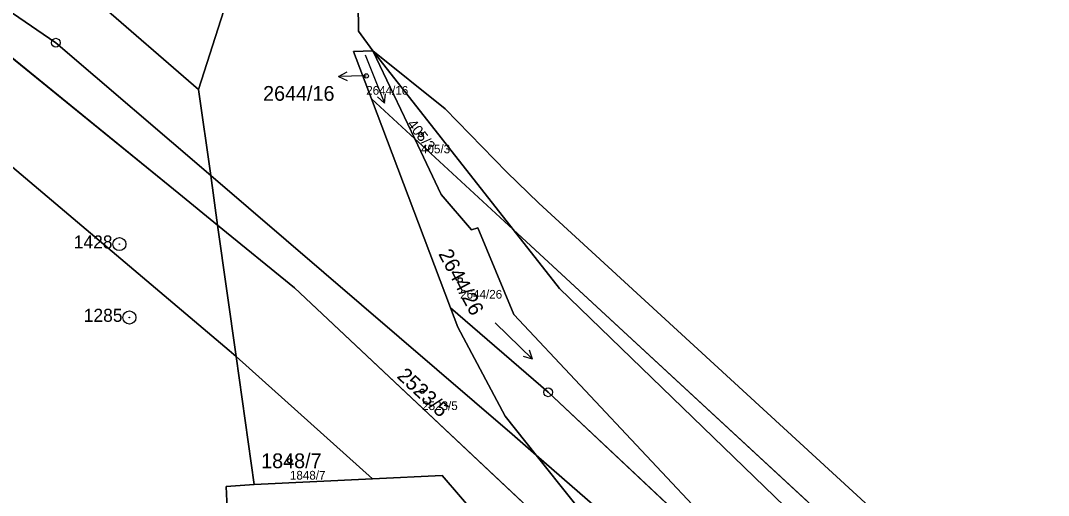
# Model space of a CAD drawing. Extents: x -751550 to -746116, y -1055108 to -1050700.
# Drawn here: x -749843.5 to -749725.2, y -1052595.4 to -1052540.7 of the extents above; entities that cross this region are included whole.
import ezdxf

# ---------------------------------------------------------------- set-up
doc = ezdxf.new("R2010")
doc.units = 0
for name, color, linetype in [('Definiční body', 7, 'Continuous'), ('Hranice parcel', 7, 'Continuous'), ('Parcelní čísla', 7, 'Continuous'), ('Polygon parcely', 7, 'Continuous'), ('Pop  PČ popisy', 7, 'Continuous'), ('Značky bodu BP', 7, 'Continuous'), ('Značky kultur', 7, 'Continuous')]:
    doc.layers.add(name, color=color, linetype=linetype)

msp = doc.modelspace()

# ---------------------------------------------------------------- linework, layer by layer
at = {"layer": 'Definiční body'}
for centre in [(-749803.74, -1052547.1), (-749797.43, -1052553.84), (-749792.93, -1052570.56), (-749797.3, -1052583.38), (-749812.52, -1052591.38)]:
    msp.add_circle(centre, 0.25, dxfattribs=at)
at = {"layer": 'Hranice parcel'}
for p, q in [((-749825.29, -1052560.64), (-749885.11, -1052512.02)), ((-749885.11, -1052512.02), (-749839.47, -1052543.27)), ((-749823.03, -1052548.66), (-749834.82, -1052538.45)), ((-749839.47, -1052543.27), (-749821.64, -1052558.56)), ((-749786.82, -1052564.77), (-749802.98, -1052544.2)), ((-749802.98, -1052544.2), (-749798.14, -1052554.32)), ((-749802.98, -1052544.2), (-749794.65, -1052550.87)), ((-749823.03, -1052548.66), (-749821.64, -1052558.56)), ((-749794.03, -1052573.78), (-749803.14, -1052549.74)), ((-749803.14, -1052549.74), (-749798.14, -1052554.32)), ((-749820.84, -1052564.26), (-749821.64, -1052558.56)), ((-749820.84, -1052564.26), (-749825.29, -1052560.64)), ((-749818.71, -1052579.39), (-749820.84, -1052564.26)), ((-749820.84, -1052564.26), (-749811.98, -1052571.46)), ((-749786.82, -1052564.77), (-749734.31, -1052613.28)), ((-749811.98, -1052571.46), (-749766.02, -1052614.66)), ((-749782.81, -1052583.5), (-749794.03, -1052573.78)), ((-749818.71, -1052579.39), (-749819.51, -1052578.68)), ((-749818.71, -1052579.39), (-749816.65, -1052594.1)), ((-749803.03, -1052593.45), (-749818.71, -1052579.39)), ((-749765.92, -1052599.34), (-749782.81, -1052583.5)), ((-749763.5, -1052608.7), (-749784.19, -1052590.72)), ((-749803.03, -1052593.45), (-749816.65, -1052594.1))]:
    msp.add_line(p, q, dxfattribs=at)
for points in [[(-749819.51, -1052578.68), (-749891.36, -1052517.91), (-749914.45, -1052495.99), (-749927.25, -1052478.66), (-749936.69, -1052455.63), (-749942.79, -1052434.12), (-749951.49, -1052400.94), (-749967.53, -1052340.29)], [(-749802.98, -1052544.2), (-749804.64, -1052541.94), (-749804.97, -1052512.66)], [(-749821.34, -1052533.07), (-749820.12, -1052539.55), (-749823.03, -1052548.66)], [(-749803.14, -1052549.74), (-749805.2, -1052544.27), (-749802.98, -1052544.2)], [(-749794.65, -1052550.87), (-749787.55, -1052558.17), (-749783.87, -1052561.75), (-749731.77, -1052609.56), (-749715.28, -1052624.44), (-749697.94, -1052638.08), (-749641.36, -1052671.87)], [(-749798.14, -1052554.32), (-749797.79, -1052554.64), (-749786.82, -1052564.77)], [(-749798.14, -1052554.32), (-749795.11, -1052560.75), (-749791.63, -1052564.81), (-749790.9, -1052564.59), (-749786.76, -1052574.54), (-749756.23, -1052607.07)], [(-749821.64, -1052558.56), (-749786.94, -1052588.33), (-749784.19, -1052590.72)], [(-749599.46, -1052701.39), (-749661.41, -1052669.32), (-749714.58, -1052631.88), (-749748.47, -1052603.52), (-749781.48, -1052571.57), (-749786.82, -1052564.77)], [(-749784.19, -1052590.72), (-749787.76, -1052586.24), (-749793.2, -1052575.99), (-749794.03, -1052573.78)], [(-749784.19, -1052590.72), (-749771.88, -1052606.16), (-749764.38, -1052614.52), (-749758.33, -1052620.73)], [(-749790.77, -1052597.97), (-749795.01, -1052593.06), (-749803.03, -1052593.45)], [(-749816.65, -1052594.1), (-749819.85, -1052594.35), (-749819.63, -1052599.38)]]:
    msp.add_lwpolyline(points, dxfattribs=at)
at = {"layer": 'Polygon parcely'}
for points in [[(-749932.18, -1052437.96), (-749942.13, -1052398.49), (-749953.5, -1052369.17), (-749967.53, -1052340.29), (-749951.49, -1052400.94), (-749942.79, -1052434.12), (-749936.69, -1052455.63), (-749927.25, -1052478.66), (-749914.45, -1052495.99), (-749891.36, -1052517.91), (-749819.51, -1052578.68), (-749818.71, -1052579.39), (-749820.84, -1052564.26), (-749825.29, -1052560.64), (-749885.11, -1052512.02), (-749903.29, -1052493.32), (-749914.93, -1052494.18), (-749916.38, -1052476.69), (-749924.59, -1052461.87)], [(-749830.98, -1052524.19), (-749852.4, -1052506.64), (-749862.38, -1052507.42), (-749863.18, -1052497.81), (-749871.73, -1052490.8), (-749891.13, -1052492.35), (-749877.32, -1052508.23), (-749834.82, -1052538.45), (-749823.03, -1052548.66), (-749820.12, -1052539.55), (-749821.34, -1052533.07)], [(-749885.11, -1052512.02), (-749839.47, -1052543.27), (-749821.64, -1052558.56), (-749823.03, -1052548.66), (-749834.82, -1052538.45), (-749877.32, -1052508.23), (-749891.13, -1052492.35), (-749903.29, -1052493.32)], [(-749820.84, -1052564.26), (-749821.64, -1052558.56), (-749839.47, -1052543.27), (-749885.11, -1052512.02), (-749825.29, -1052560.64)], [(-749798.14, -1052554.32), (-749802.98, -1052544.2), (-749805.2, -1052544.27), (-749803.14, -1052549.74)], [(-749798.14, -1052554.32), (-749797.79, -1052554.64), (-749786.82, -1052564.77), (-749802.98, -1052544.2)], [(-749628.14, -1052685.68), (-749599.46, -1052701.39), (-749598.97, -1052697.45), (-749641.36, -1052671.87), (-749697.94, -1052638.08), (-749715.28, -1052624.44), (-749731.77, -1052609.56), (-749783.87, -1052561.75), (-749787.55, -1052558.17), (-749794.65, -1052550.87), (-749802.98, -1052544.2), (-749786.82, -1052564.77), (-749734.31, -1052613.28), (-749717.54, -1052627.75), (-749700.2, -1052641.39)], [(-749756.23, -1052607.07), (-749786.76, -1052574.54), (-749790.9, -1052564.59), (-749791.63, -1052564.81), (-749795.11, -1052560.75), (-749798.14, -1052554.32), (-749803.14, -1052549.74), (-749794.03, -1052573.78), (-749782.81, -1052583.5), (-749765.92, -1052599.34)], [(-749766.02, -1052614.66), (-749758.33, -1052620.73), (-749764.38, -1052614.52), (-749771.88, -1052606.16), (-749784.19, -1052590.72), (-749786.94, -1052588.33), (-749821.64, -1052558.56), (-749820.84, -1052564.26), (-749811.98, -1052571.46)], [(-749726.47, -1052660.39), (-749716.12, -1052669.47), (-749668.88, -1052708.69), (-749655.69, -1052719.5), (-749654.23, -1052719.47), (-749653.72, -1052719.89), (-749647.78, -1052712.86), (-749709.57, -1052661.18), (-749758.33, -1052620.73), (-749766.02, -1052614.66), (-749811.98, -1052571.46), (-749820.84, -1052564.26), (-749818.71, -1052579.39), (-749803.03, -1052593.45), (-749795.01, -1052593.06), (-749790.77, -1052597.97), (-749787.7, -1052603.08), (-749773.09, -1052619.81), (-749764.63, -1052627.5), (-749759.85, -1052631.53), (-749757.8, -1052633.25), (-749726.03, -1052660.01)], [(-749786.82, -1052564.77), (-749781.48, -1052571.57), (-749748.47, -1052603.52), (-749714.58, -1052631.88), (-749661.41, -1052669.32), (-749599.46, -1052701.39), (-749628.14, -1052685.68), (-749700.2, -1052641.39), (-749717.54, -1052627.75), (-749734.31, -1052613.28)], [(-749803.03, -1052593.45), (-749818.71, -1052579.39), (-749816.65, -1052594.1)], [(-749764.38, -1052614.52), (-749758.33, -1052620.73), (-749709.57, -1052661.18), (-749647.78, -1052712.86), (-749630.82, -1052702.42), (-749657.02, -1052692.13), (-749686.08, -1052672.62), (-749723.92, -1052644.23), (-749763.5, -1052608.7), (-749784.19, -1052590.72), (-749771.88, -1052606.16)], [(-749797.48, -1052598.43), (-749790.77, -1052597.97), (-749795.01, -1052593.06), (-749803.03, -1052593.45), (-749816.65, -1052594.1), (-749819.85, -1052594.35), (-749819.63, -1052599.38)]]:
    msp.add_lwpolyline(points, close=True, dxfattribs=at)
for points in [[(-749820.12, -1052539.55), (-749823.03, -1052548.66), (-749821.64, -1052558.56), (-749786.94, -1052588.33), (-749784.19, -1052590.72), (-749787.76, -1052586.24), (-749793.2, -1052575.99), (-749794.03, -1052573.78), (-749803.14, -1052549.74), (-749805.2, -1052544.27), (-749802.98, -1052544.2), (-749804.64, -1052541.94), (-749804.97, -1052512.66)], [(-749804.97, -1052512.66), (-749804.64, -1052541.94), (-749802.98, -1052544.2), (-749794.65, -1052550.87), (-749787.55, -1052558.17), (-749783.87, -1052561.75), (-749731.77, -1052609.56), (-749715.28, -1052624.44), (-749697.94, -1052638.08), (-749641.36, -1052671.87), (-749598.97, -1052697.45), (-749594.52, -1052661.5), (-749603.76, -1052618.31), (-749606.49, -1052605.59), (-749614.08, -1052577.5), (-749597.4, -1052533.98)], [(-749913.98, -1052539.98), (-749910.17, -1052545.26), (-749888.78, -1052571.09), (-749851.95, -1052603.42), (-749825.75, -1052617.17), (-749813.87, -1052627.56), (-749811.3, -1052632.41), (-749809.04, -1052632.29), (-749819.63, -1052599.38), (-749819.85, -1052594.35), (-749816.65, -1052594.1), (-749818.71, -1052579.39), (-749819.51, -1052578.68), (-749891.36, -1052517.91)], [(-749599.46, -1052701.39), (-749661.41, -1052669.32), (-749714.58, -1052631.88), (-749748.47, -1052603.52), (-749781.48, -1052571.57), (-749786.82, -1052564.77), (-749797.79, -1052554.64), (-749798.14, -1052554.32), (-749795.11, -1052560.75), (-749791.63, -1052564.81), (-749790.9, -1052564.59), (-749786.76, -1052574.54), (-749756.23, -1052607.07), (-749671.71, -1052674.59), (-749623.58, -1052697.77)], [(-749623.58, -1052697.77), (-749671.71, -1052674.59), (-749756.23, -1052607.07), (-749765.92, -1052599.34), (-749782.81, -1052583.5), (-749794.03, -1052573.78), (-749793.2, -1052575.99), (-749787.76, -1052586.24), (-749784.19, -1052590.72), (-749763.5, -1052608.7), (-749723.92, -1052644.23), (-749686.08, -1052672.62), (-749657.02, -1052692.13), (-749630.82, -1052702.42)]]:
    msp.add_lwpolyline(points, dxfattribs=at)
at = {"layer": 'Pop  PČ popisy'}
for p, q in [((-749806.93, -1052547.15), (-749805.94, -1052546.63)), ((-749803.93, -1052547.1), (-749806.93, -1052547.15)), ((-749806.93, -1052547.15), (-749805.92, -1052547.64)), ((-749803.93, -1052547.1), (-749803.74, -1052547.1))]:
    msp.add_line(p, q, dxfattribs=at)
at = {"layer": 'Značky bodu BP'}
for centre, radius in [((-749839.47, -1052543.27), 0.5), ((-749839.47, -1052543.27), 0.0303), ((-749832.15, -1052566.45), 0.75), ((-749832.15, -1052566.45), 0.03), ((-749831, -1052574.89), 0.75), ((-749831, -1052574.89), 0.03), ((-749782.81, -1052583.5), 0.5), ((-749782.81, -1052583.5), 0.0303)]:
    msp.add_circle(centre, radius, dxfattribs=at)
at = {"layer": 'Značky kultur'}
for p, q in [((-749803.86, -1052544.67), (-749801.62, -1052550.23)), ((-749801.62, -1052550.23), (-749802.45, -1052549.51)), ((-749801.62, -1052550.23), (-749801.52, -1052549.14)), ((-749788.9, -1052575.51), (-749784.59, -1052579.68)), ((-749784.59, -1052579.68), (-749785.64, -1052579.36)), ((-749784.59, -1052579.68), (-749784.94, -1052578.64))]:
    msp.add_line(p, q, dxfattribs=at)

# ---------------------------------------------------------------- texts
at = {"layer": 'Definiční body'}
for s, p in [('2644/16', (-749803.74, -1052549.26)), ('405/3', (-749797.43, -1052556)), ('2644/26', (-749792.93, -1052572.72)), ('2523/5', (-749797.3, -1052585.54)), ('1848/7', (-749812.52, -1052593.54))]:
    msp.add_text(s, height=1, dxfattribs=at).set_placement(p)
at = {"layer": 'Parcelní čísla'}
for s, p in [('2644/16', (-749815.61, -1052549.96)), ('1848/7', (-749815.83, -1052592.23))]:
    msp.add_text(s, height=1.7, dxfattribs=at).set_placement(p)
for s, height, rotation, p in [('405/3', 1.2, 308, (-749799.11, -1052552.67)), ('2644/26', 1.7, 298, (-749795.48, -1052567.57)), ('2523/5', 1.7, 317, (-749800.3, -1052581.75))]:
    msp.add_text(s, height=height, rotation=rotation, dxfattribs=at).set_placement(p)
at = {"layer": 'Značky bodu BP'}
for s, p in [('1428', (-749837.4, -1052566.95)), ('1285', (-749836.25, -1052575.39))]:
    msp.add_text(s, height=1.5, dxfattribs=at).set_placement(p)

doc.saveas('drawing.dxf')
